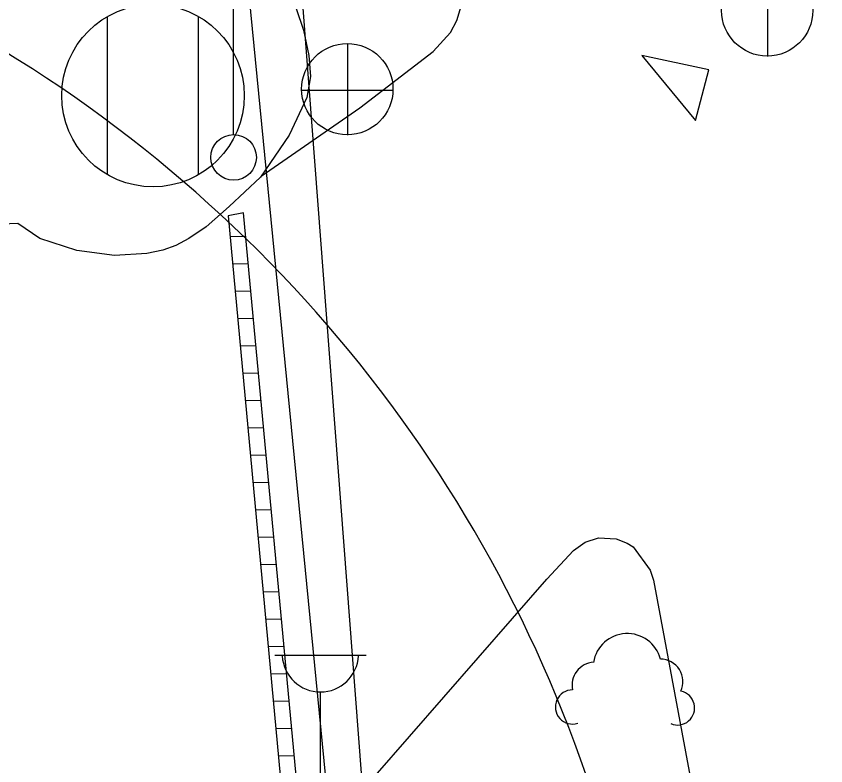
# Model space of a CAD drawing. Extents: x 419101 to 420177, y 4451541 to 4452254.
# Drawn here: x 419955.48 to 419973.21, y 4451815.73 to 4451832.16 of the extents above; entities that cross this region are included whole.
import ezdxf

# ---------------------------------------------------------------- set-up
doc = ezdxf.new("R2010")
doc.units = 0
for name, color, linetype in [('2_KADASTRO', 7, 'Continuous'), ('3_HALİHAZIR', 7, 'Continuous'), ('Level 10', 7, 'Continuous'), ('Level 62', 7, 'Continuous')]:
    doc.layers.add(name, color=color, linetype=linetype)

msp = doc.modelspace()

# ---------------------------------------------------------------- linework, layer by layer
at = {"layer": '2_KADASTRO'}
msp.add_lwpolyline([(419929.599, 4451807.363), (419933.692, 4451807.567), (419933.672, 4451807.887), (419933.298, 4451813.605), (419932.726, 4451822.357), (419932.127, 4451831.536), (419932.103, 4451831.914), (419942.228, 4451832.442), (419960.444, 4451833.976), (419966.957, 4451767.405), (419964.966, 4451767.212), (419944.453, 4451765.219), (419944.306, 4451768.129), (419943.886, 4451776.419), (419932.776, 4451780.954), (419932.727, 4451781.361), (419929.891, 4451804.935)], close=True, dxfattribs=at)
at = {"layer": '3_HALİHAZIR'}
for p, q in [((419960.241, 4451829.565), (419960.241, 4451833.758)), ((419971.945, 4451831.276), (419971.945, 4451833.276)), ((419957.475, 4451828.689), (419957.475, 4451832.149)), ((419959.475, 4451828.689), (419959.475, 4451832.149)), ((419962.746, 4451829.551), (419962.746, 4451831.551)), ((419961.726, 4451830.541), (419963.726, 4451830.541)), ((419960.163, 4451827.328), (419960.508, 4451827.336)), ((419960.218, 4451826.729), (419960.564, 4451826.737)), ((419960.274, 4451826.13), (419960.62, 4451826.138)), ((419960.33, 4451825.531), (419960.676, 4451825.539)), ((419960.385, 4451824.932), (419960.732, 4451824.94)), ((419960.441, 4451824.333), (419960.788, 4451824.341)), ((419960.497, 4451823.734), (419960.844, 4451823.742)), ((419960.552, 4451823.135), (419960.9, 4451823.143)), ((419960.608, 4451822.537), (419960.956, 4451822.544)), ((419960.663, 4451821.938), (419961.011, 4451821.946)), ((419960.719, 4451821.339), (419961.067, 4451821.347)), ((419960.775, 4451820.74), (419961.123, 4451820.748)), ((419960.83, 4451820.141), (419961.179, 4451820.149)), ((419960.886, 4451819.542), (419961.235, 4451819.55)), ((419960.942, 4451818.943), (419961.291, 4451818.951)), ((419960.997, 4451818.344), (419961.347, 4451818.352)), ((419961.141, 4451818.155), (419963.141, 4451818.155)), ((419961.053, 4451817.745), (419961.403, 4451817.753)), ((419962.141, 4451813.155), (419962.141, 4451817.348)), ((419961.109, 4451817.147), (419961.459, 4451817.155)), ((419961.164, 4451816.548), (419961.515, 4451816.556)), ((419961.22, 4451815.949), (419961.571, 4451815.957))]:
    msp.add_line(p, q, dxfattribs=at)
for points in [[(419960.845, 4451828.654), (419963.004, 4451830.148), (419964.612, 4451831.389), (419964.991, 4451831.8), (419965.134, 4451832.067), (419965.222, 4451832.378), (419965.279, 4451832.605), (419965.29, 4451832.741), (419965.215, 4451833.525), (419964.581, 4451835.175), (419963.91, 4451836.304), (419963.271, 4451837.056), (419962.255, 4451837.928), (419961.412, 4451838.524), (419960.892, 4451838.782), (419960.393, 4451838.983), (419959.844, 4451839.105), (419959.168, 4451839.126), (419944.308, 4451838.099), (419940.5, 4451837.603), (419940.078, 4451837.499), (419933.91, 4451834.211)], [(419933.13, 4451831.605), (419950.211, 4451832.932), (419960.225, 4451833.652), (419960.638, 4451833.569), (419960.976, 4451833.352), (419961.186, 4451833.123), (419961.38, 4451832.838), (419961.611, 4451832.326), (419961.769, 4451831.855), (419961.891, 4451831.296), (419961.923, 4451830.836), (419961.847, 4451830.375), (419961.46, 4451829.552), (419960.831, 4451828.633)], [(419960.831, 4451828.633), (419960.143, 4451827.988), (419959.641, 4451827.546), (419959.26, 4451827.29), (419958.977, 4451827.134), (419958.692, 4451827.034), (419958.337, 4451826.96), (419957.632, 4451826.911), (419956.808, 4451827.022), (419955.999, 4451827.287), (419955.512, 4451827.618), (419954.622, 4451827.576)], [(419963.345, 4451815.509), (419967.105, 4451819.823), (419967.688, 4451820.448), (419967.944, 4451820.633), (419968.233, 4451820.728), (419968.62, 4451820.702), (419968.859, 4451820.612), (419968.996, 4451820.531), (419969.362, 4451820.015), (419969.437, 4451819.796), (419971.24, 4451810.117), (419972.263, 4451800.355), (419973.213, 4451788.552), (419973.204, 4451788.351), (419973.177, 4451788.142), (419973.101, 4451788.019), (419973.024, 4451787.966), (419972.862, 4451787.889), (419972.787, 4451787.883), (419972.638, 4451787.889), (419965.564, 4451791.473)]]:
    msp.add_lwpolyline(points, dxfattribs=at)
msp.add_lwpolyline([(419961.443, 4451813.552), (419961.794, 4451813.56), (419960.46, 4451827.852), (419960.12, 4451827.787)], close=True, dxfattribs=at)
for centre, radius in [((419971.93, 4451832.285), 1), ((419958.475, 4451830.419), 2), ((419962.731, 4451830.56), 1), ((419960.241, 4451829.065), 0.5)]:
    msp.add_circle(centre, radius, dxfattribs=at)
for centre, radius, start, end in [((419968.864, 4451817.878), 0.75, 14.7016, 170.8724), ((419962.141, 4451818.185), 0.837, 183.298, 356.9072), ((419968.154, 4451817.498), 0.5, 93.3917, 192.0801), ((419969.584, 4451817.568), 0.5, 335.9144, 89.3104), ((419967.664, 4451817.018), 0.375, 89.7583, 287.6927), ((419969.964, 4451816.998), 0.375, 246.8223, 78.1035)]:
    msp.add_arc(centre, radius, start, end, dxfattribs=at)
at = {"layer": 'Level 10'}
msp.add_lwpolyline([(419958.201, 4451879.006), (419966.53, 4451769.671), (419931.06, 4451766.859), (419938.096, 4451697.79), (419879.097, 4451703.767), (419870.357, 4451698.446), (419851.433, 4451826.814), (419850.731, 4451885.176)], dxfattribs=at)
at = {"layer": 'Level 62'}
for p, q in [((419970.65, 4451830.987), (419969.182, 4451831.296)), ((419969.182, 4451831.296), (419970.356, 4451829.87)), ((419970.356, 4451829.87), (419970.65, 4451830.987))]:
    msp.add_line(p, q, dxfattribs=at)
msp.add_arc((419939.586, 4451805.786), 30, 6.1338, 96.8536, dxfattribs=at)

doc.saveas('drawing.dxf')
